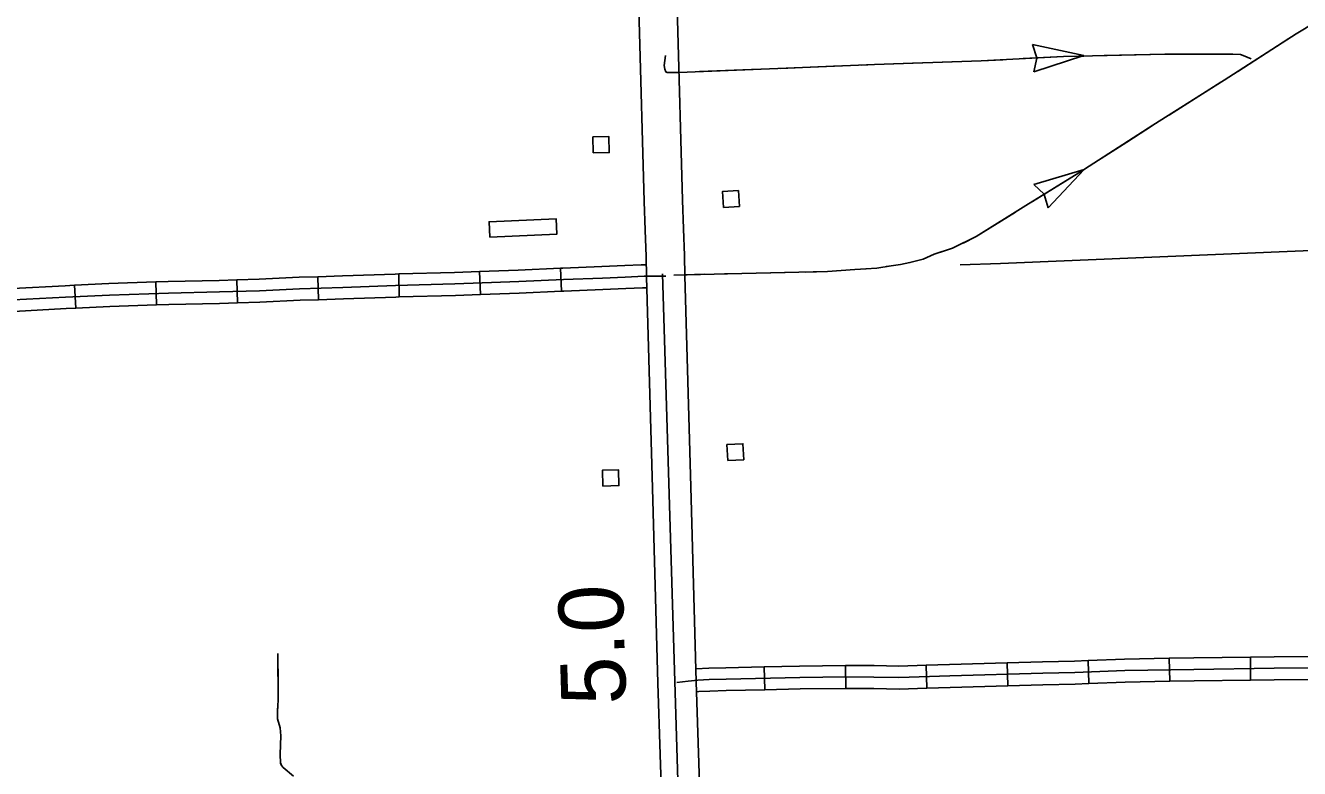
# Model space of a CAD drawing. Extents: x 1084508 to 1142749, y 1057638 to 1093403.
# Drawn here: x 1128209 to 1130815, y 1066730 to 1068252 of the extents above; entities that cross this region are included whole.
import ezdxf

# ---------------------------------------------------------------- set-up
doc = ezdxf.new("R2010")
doc.units = 0
for name, color, linetype in [('Level 10', 7, 'Continuous'), ('Level 32', 7, 'Continuous'), ('Level 4', 7, 'Continuous'), ('Level 43', 7, 'Continuous'), ('Level 48', 7, 'Continuous'), ('Level 5', 7, 'Continuous'), ('Level 56', 7, 'Continuous')]:
    doc.layers.add(name, color=color, linetype=linetype)

msp = doc.modelspace()

# ---------------------------------------------------------------- linework, layer by layer
at = {"layer": 'Level 10'}
for points in [[(1129451.4, 1068672.8), (1129457.9, 1068487.9), (1129460.4, 1068374.3), (1129463.9, 1068261.5), (1129474.1, 1067891.4), (1129476.5, 1067832.5), (1129478.4, 1067778.6), (1129479.3, 1067737.3)], [(1129557.8, 1067739.1), (1129556.8, 1067780.9), (1129554.9, 1067835.5), (1129552.6, 1067894), (1129542.4, 1068263.8), (1129538.8, 1068376.4), (1129536.3, 1068490.1), (1129529.8, 1068675.6)], [(1129479.3, 1067737.3), (1129491.5, 1067304.7), (1129502.2, 1066905.1)], [(1129580.6, 1066907.6), (1129570, 1067306.8), (1129557.8, 1067739.1)], [(1129502.2, 1066905.1), (1129511.5, 1066613.3), (1129516.4, 1066488.6), (1129523.4, 1066266.2), (1129529.6, 1066069.7)], [(1129607.9, 1066073.2), (1129601.8, 1066268.7), (1129594.8, 1066491.4), (1129589.9, 1066616.1), (1129580.6, 1066907.6)]]:
    msp.add_lwpolyline(points, dxfattribs=at)
at = {"layer": 'Level 32'}
for p, q in [((1129305, 1067707.7), (1129302.9, 1067754.7)), ((1128476.6, 1067679.5), (1128475, 1067726.6)), ((1128642.2, 1067683.8), (1128640.8, 1067730.8)), ((1128807.8, 1067690.3), (1128806.4, 1067737.4)), ((1128973.4, 1067695.8), (1128972.1, 1067742.9)), ((1129139.2, 1067700.9), (1129137.5, 1067748)), ((1128311.4, 1067672.8), (1128309.1, 1067719.9)), ((1130217, 1066946.7), (1130218.4, 1066899.7)), ((1130382.4, 1066951.3), (1130384.3, 1066904.3)), ((1130548.6, 1066956.1), (1130549.4, 1066909)), ((1130714.4, 1066958.5), (1130715, 1066911.4)), ((1129720.1, 1066938.6), (1129721.2, 1066891.5)), ((1129886, 1066941.4), (1129886.6, 1066894.3)), ((1130051.3, 1066941.9), (1130052.7, 1066894.8))]:
    msp.add_line(p, q, dxfattribs=at)
for points in [[(1129137.5, 1067748), (1129216.7, 1067750.8), (1129302.9, 1067754.7)], [(1129302.9, 1067754.7), (1129308, 1067754.9), (1129387.8, 1067758), (1129434.6, 1067760), (1129468.5, 1067761.5)], [(1129468.5, 1067761.5), (1129473.5, 1067761.7), (1129478.8, 1067761.7)], [(1128183.8, 1067690), (1128290.8, 1067695.4), (1128380.4, 1067699.8), (1128501.3, 1067703.9), (1128605.2, 1067706.3), (1128687.3, 1067708.6), (1128769.5, 1067712.7), (1128858.1, 1067715.4), (1128965.8, 1067719.2), (1129087.3, 1067722.6), (1129217.7, 1067727.3), (1129309, 1067731.4), (1129388.8, 1067734.5), (1129435.7, 1067736.5), (1129474, 1067738.2), (1129518.6, 1067738.2)], [(1128309.1, 1067719.9), (1128379.4, 1067723.3), (1128475, 1067726.6)], [(1128475, 1067726.6), (1128500.6, 1067727.4), (1128604.6, 1067729.8), (1128640.8, 1067730.8)], [(1128640.8, 1067730.8), (1128686.4, 1067732.2), (1128768.6, 1067736.2), (1128806.4, 1067737.4)], [(1128806.4, 1067737.4), (1128857.4, 1067739), (1128965, 1067742.7), (1128972.1, 1067742.9)], [(1128972.1, 1067742.9), (1129086.5, 1067746.1), (1129137.5, 1067748)], [(1128143.7, 1067711.9), (1128182.7, 1067713.5), (1128289.6, 1067718.9), (1128309.1, 1067719.9)], [(1128973.4, 1067695.8), (1129088.1, 1067699), (1129139.2, 1067700.9)], [(1129139.2, 1067700.9), (1129218.6, 1067703.8), (1129305, 1067707.7)], [(1129305, 1067707.7), (1129310, 1067707.9), (1129389.8, 1067710.9), (1129436.7, 1067713), (1129470.6, 1067714.5)], [(1129470.6, 1067714.5), (1129474.5, 1067714.6), (1129480, 1067714.6)], [(1128145.7, 1067664.8), (1128184.9, 1067666.4), (1128292, 1067671.9), (1128311.4, 1067672.8)], [(1128311.4, 1067672.8), (1128381.4, 1067676.3), (1128476.6, 1067679.5)], [(1128476.6, 1067679.5), (1128502, 1067680.3), (1128605.8, 1067682.7), (1128642.2, 1067683.8)], [(1128642.2, 1067683.8), (1128688.3, 1067685.1), (1128770.5, 1067689.2), (1128807.8, 1067690.3)], [(1128807.8, 1067690.3), (1128858.9, 1067691.9), (1128966.5, 1067695.6), (1128973.4, 1067695.8)], [(1130217, 1066946.7), (1130098.9, 1066943.3), (1130051.3, 1066941.9)], [(1130382.4, 1066951.3), (1130354.5, 1066950.2), (1130289.1, 1066948.8), (1130217, 1066946.7)], [(1130548.6, 1066956.1), (1130456.9, 1066954.4), (1130382.4, 1066951.3)], [(1130714.4, 1066958.5), (1130598.8, 1066957), (1130548.6, 1066956.1)], [(1130880.3, 1066959.9), (1130762.8, 1066959.1), (1130714.4, 1066958.5)], [(1131211.9, 1066938.7), (1131185.7, 1066938.2), (1131119.3, 1066937.9), (1130975.5, 1066936.9), (1130763, 1066935.6), (1130599.1, 1066933.4), (1130457.6, 1066930.9), (1130355.2, 1066926.7), (1130289.7, 1066925.3), (1130099.6, 1066919.8), (1129995.5, 1066916.7), (1129944.4, 1066917.6), (1129886.8, 1066917.9), (1129792.8, 1066916.7), (1129641.8, 1066913.3), (1129607.5, 1066912.6), (1129584.3, 1066911.3), (1129564, 1066909.3), (1129541.4, 1066906.4)], [(1129720.1, 1066938.6), (1129641.3, 1066936.8), (1129606.6, 1066936.1), (1129579.9, 1066934.6)], [(1129886, 1066941.4), (1129792.4, 1066940.2), (1129720.1, 1066938.6)], [(1130051.3, 1066941.9), (1129995.4, 1066940.2), (1129944.7, 1066941.1), (1129886.7, 1066941.4), (1129886, 1066941.4)], [(1129721.2, 1066891.5), (1129642.3, 1066889.8), (1129608.4, 1066889), (1129586.1, 1066887.8), (1129581.2, 1066887.3)], [(1129886.6, 1066894.3), (1129793.2, 1066893.2), (1129721.2, 1066891.5)], [(1130052.7, 1066894.8), (1129995.7, 1066893.1), (1129944.1, 1066894), (1129886.9, 1066894.3), (1129886.6, 1066894.3)], [(1130218.4, 1066899.7), (1130100.3, 1066896.3), (1130052.7, 1066894.8)], [(1130384.3, 1066904.3), (1130356, 1066903.1), (1130290.2, 1066901.7), (1130218.4, 1066899.7)], [(1130549.4, 1066909), (1130458.3, 1066907.3), (1130384.3, 1066904.3)], [(1130715, 1066911.4), (1130599.5, 1066909.9), (1130549.4, 1066909)], [(1130880.6, 1066912.8), (1130763.2, 1066912), (1130715, 1066911.4)]]:
    msp.add_lwpolyline(points, dxfattribs=at)
at = {"layer": 'Level 4'}
msp.add_lwpolyline([(1131132.3, 1067803.3), (1130203.2, 1067764.5), (1130120.5, 1067761.9)], dxfattribs=at)
at = {"layer": 'Level 43'}
for p, q in [((1130373.8, 1068190.1), (1130268.5, 1068212.7)), ((1130268.5, 1068212.7), (1130277.3, 1068185.4)), ((1130373.8, 1068190.1), (1130271.4, 1068157)), ((1130271.4, 1068157), (1130277.4, 1068185)), ((1130374.6, 1067956.9), (1130271.5, 1067925.9)), ((1130374.6, 1067956.9), (1130300.8, 1067878.5)), ((1130271.5, 1067925.9), (1130292.3, 1067906.3)), ((1130300.8, 1067878.5), (1130292.5, 1067905.9))]:
    msp.add_line(p, q, dxfattribs=at)
for points in [[(1129534.9, 1067740.8), (1129645, 1067743.2), (1129849.4, 1067748), (1129905.2, 1067752.3), (1129950.4, 1067755.1), (1129979.5, 1067759.4), (1129998.6, 1067762.3), (1130018.1, 1067766.1), (1130044.8, 1067773.2), (1130067.7, 1067783.3), (1130105.3, 1067795.7), (1130153.4, 1067819.5), (1130255, 1067882.9), (1130363.6, 1067950.1), (1130515.2, 1068047.4), (1130660.5, 1068139.4), (1130807.8, 1068234.3), (1130966.4, 1068330.6)], [(1130688.9, 1068157.7), (1130793.4, 1068225)], [(1129518.2, 1068190.4), (1129515.3, 1068169.9), (1129516.8, 1068162.3), (1129518.7, 1068156.6), (1129521.1, 1068155.1), (1129524.9, 1068155.1), (1129545.4, 1068155.6), (1129798.4, 1068165.6), (1129945.7, 1068171.8), (1130163.9, 1068179.4), (1130332.2, 1068188), (1130540.4, 1068193.3), (1130678.6, 1068193.3), (1130694.3, 1068192.3), (1130699.6, 1068190.4), (1130715.8, 1068183.3)], [(1129752.9, 1068163.8), (1129798.4, 1068165.6), (1129877.1, 1068168.9)], [(1129918.5, 1068170.7), (1129945.7, 1068171.8), (1130042.7, 1068175.2)], [(1130084.1, 1068176.7), (1130163.9, 1068179.4), (1130208.3, 1068181.7)], [(1130249.7, 1068183.8), (1130332.2, 1068188), (1130373.9, 1068189.1)], [(1130415.3, 1068190.1), (1130477.4, 1068191.7)], [(1130477.4, 1068191.7), (1130539.6, 1068193.2)], [(1130581, 1068193.3), (1130678.6, 1068193.3), (1130694.3, 1068192.3), (1130699.6, 1068190.4), (1130704.5, 1068188.2)], [(1129587.3, 1068157.3), (1129711.5, 1068162.2)], [(1130549, 1068068.8), (1130654, 1068135.3)], [(1130461.7, 1068013.1), (1130514, 1068046.6)], [(1130409.4, 1067979.5), (1130461.7, 1068013.1)], [(1130268.9, 1067891.5), (1130363.6, 1067950.1), (1130374.5, 1067957.1)], [(1130126.9, 1067806.3), (1130153.4, 1067819.5), (1130233.7, 1067869.6)], [(1129969.4, 1067757.9), (1129979.5, 1067759.4), (1129998.6, 1067762.3), (1130018.1, 1067766.1), (1130044.8, 1067773.2), (1130067.7, 1067783.3), (1130088.8, 1067790.2)], [(1129804.1, 1067746.9), (1129849.4, 1067748), (1129905.2, 1067752.3), (1129928.2, 1067753.7)], [(1129557.7, 1067741.3), (1129597, 1067742.2)], [(1129638.4, 1067743.1), (1129645, 1067743.2), (1129762.7, 1067746)], [(1128725.2, 1066966.2), (1128725.5, 1066871), (1128724.5, 1066846.1), (1128724.2, 1066832), (1128729.6, 1066813.5), (1128730.9, 1066797), (1128729.9, 1066760), (1128730.6, 1066741.5), (1128732.6, 1066736.4), (1128736, 1066732.7), (1128756.8, 1066714.9)], [(1128725.2, 1066966.2), (1128725.4, 1066904)], [(1128725.2, 1066862.6), (1128724.5, 1066846.1), (1128724.2, 1066832), (1128729.6, 1066813.5), (1128730.9, 1066797), (1128729.9, 1066760), (1128730.6, 1066741.5), (1128731.4, 1066739.3)]]:
    msp.add_lwpolyline(points, dxfattribs=at)
at = {"layer": 'Level 5'}
msp.add_lwpolyline([(1129511.5, 1067742.9), (1129562.4, 1066073.6)], dxfattribs=at)
at = {"layer": 'Level 56'}
for points in [[(1129370.2, 1067990.8), (1129369.5, 1068023.4), (1129402.2, 1068024.1), (1129402.9, 1067991.5)], [(1129636.4, 1067879), (1129634.3, 1067911.6), (1129667, 1067913.8), (1129669.1, 1067881.2)], [(1129158.5, 1067818.4), (1129157.1, 1067849.8), (1129294.3, 1067855.8), (1129295.7, 1067824.5)], [(1129645.4, 1067360.9), (1129643.6, 1067393.5), (1129676.4, 1067395.3), (1129678.1, 1067362.6)], [(1129389.8, 1067308.5), (1129388.8, 1067341.1), (1129421.5, 1067342.2), (1129422.6, 1067309.6)]]:
    msp.add_lwpolyline(points, close=True, dxfattribs=at)

# ---------------------------------------------------------------- texts
at = {"layer": 'Level 48'}
msp.add_text('5.0', height=132.58, rotation=91.7028, dxfattribs=at).set_placement((1129437.6, 1066862.4))

doc.saveas('drawing.dxf')
